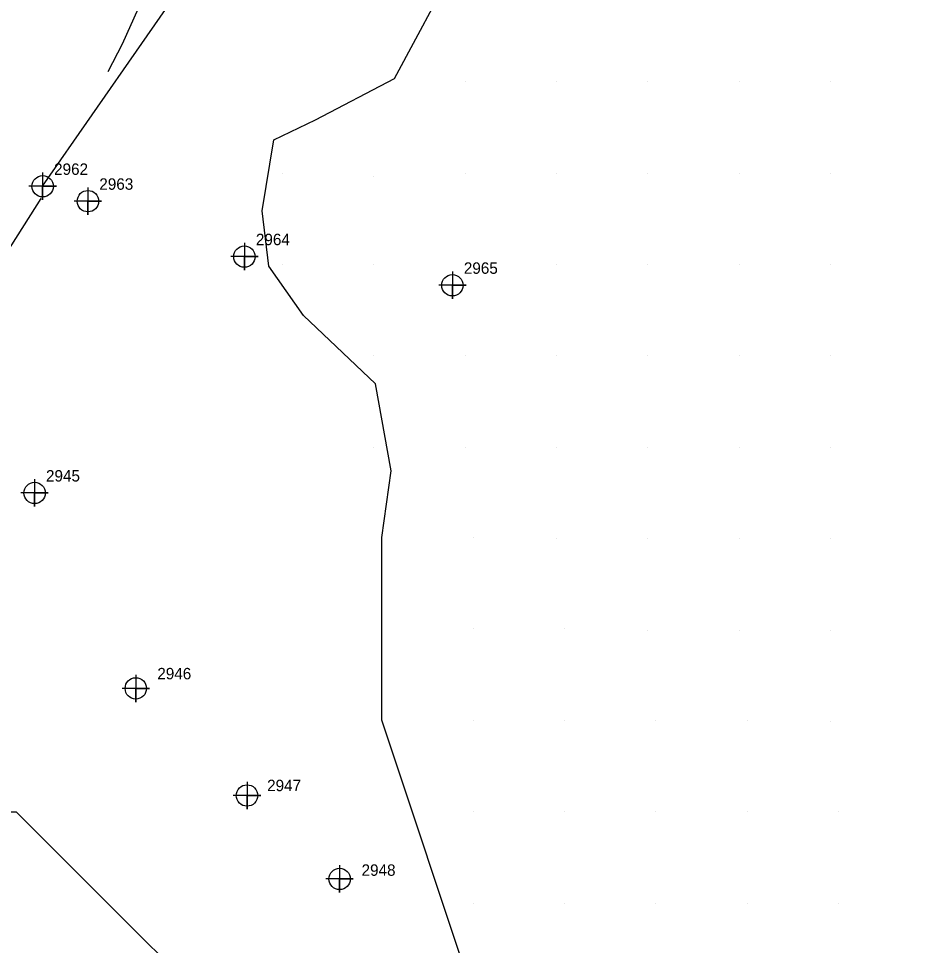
# Model space of a CAD drawing. Extents: x 2062781 to 2066835, y 358981 to 366501.
# Drawn here: x 2064999.4 to 2065194.6, y 362990.5 to 363193.4 of the extents above; entities that cross this region are included whole.
import ezdxf

# ---------------------------------------------------------------- set-up
doc = ezdxf.new("R2010")
doc.units = 0
for name, color, linetype in [('Exist DTM Breakline', 7, 'Continuous'), ('Exist DTM Breakline Cogo Number', 7, 'Continuous'), ('Exist DTM Breakline Cogo Point CELL', 7, 'Continuous'), ('Exist DTM Regular Point CELL', 7, 'Continuous'), ('Exist DTM Regular Point Cogo Number', 7, 'Continuous'), ('PH Exist DTM Breakline', 7, 'Continuous'), ('PH Exist DTM Point', 7, 'Continuous')]:
    doc.layers.add(name, color=color, linetype=linetype)

msp = doc.modelspace()

# ---------------------------------------------------------------- linework, layer by layer
at = {"layer": 'Exist DTM Breakline'}
msp.add_lwpolyline([(2065004.64, 363156.66), (2065058.94, 363234.87), (2065104, 363334.19), (2065139.98, 363391.31), (2065168.9, 363454), (2065179.84, 363512.81), (2065195.44, 363548.73), (2065247.05, 363637.21), (2065277, 363695.34)], dxfattribs=at)
at = {"layer": 'Exist DTM Breakline Cogo Point CELL'}
msp.add_lwpolyline([(2065004.64, 363159.66), (2065004.64, 363153.66), (2065004.64, 363156.66), (2065007.64, 363156.66), (2065001.64, 363156.66)], dxfattribs=at)
msp.add_lwpolyline([(2065004.64, 363159.66), (2065004.64, 363153.66), (2065004.64, 363156.66), (2065007.64, 363156.66), (2065001.64, 363156.66)], dxfattribs=at)
msp.add_lwpolyline([(2065004.64, 363159.66), (2065004.64, 363153.66), (2065004.64, 363156.66), (2065007.64, 363156.66), (2065001.64, 363156.66)], dxfattribs=at)
msp.add_circle((2065004.64, 363156.66), 2.34, dxfattribs=at)
msp.add_circle((2065004.64, 363156.66), 2.34, dxfattribs=at)
msp.add_circle((2065004.64, 363156.66), 2.34, dxfattribs=at)
at = {"layer": 'Exist DTM Regular Point CELL'}
for points in [[(2065014.54, 363156.4), (2065014.54, 363150.4), (2065014.54, 363153.4), (2065017.54, 363153.4), (2065011.54, 363153.4)], [(2065048.81, 363144.27), (2065048.81, 363138.27), (2065048.81, 363141.27), (2065051.81, 363141.27), (2065045.81, 363141.27)], [(2065094.32, 363138), (2065094.32, 363132), (2065094.32, 363135), (2065097.32, 363135), (2065091.32, 363135)], [(2065002.87, 363092.53), (2065002.87, 363086.53), (2065002.87, 363089.53), (2065005.87, 363089.53), (2064999.87, 363089.53)], [(2065025.03, 363049.74), (2065025.03, 363043.74), (2065025.03, 363046.74), (2065028.03, 363046.74), (2065022.03, 363046.74)], [(2065049.37, 363026.3), (2065049.37, 363020.3), (2065049.37, 363023.3), (2065052.37, 363023.3), (2065046.37, 363023.3)], [(2065069.63, 363008.04), (2065069.63, 363002.04), (2065069.63, 363005.04), (2065072.63, 363005.04), (2065066.63, 363005.04)]]:
    msp.add_lwpolyline(points, dxfattribs=at)
for centre in [(2065014.54, 363153.4), (2065048.81, 363141.27), (2065094.32, 363135), (2065002.87, 363089.53), (2065025.03, 363046.74), (2065049.37, 363023.3), (2065069.63, 363005.04)]:
    msp.add_circle(centre, 2.34, dxfattribs=at)
at = {"layer": 'PH Exist DTM Breakline'}
for points in [[(2065018.95, 363181.82), (2065022.1, 363187.82), (2065046.03, 363241.26), (2065089.78, 363328.41), (2065120.97, 363386.96), (2065150.31, 363442.38), (2065162.49, 363482.96), (2065192.28, 363545.18), (2065222.26, 363610.9), (2065245.42, 363659.04), (2065275.12, 363725.13), (2065314.36, 363809.32), (2065348.05, 363874.1), (2065368.99, 363916.64)], [(2064889.01, 363210.79), (2064883.04, 363195.36), (2064877.79, 363180.41), (2064875.77, 363169.17), (2064875.38, 363160.88), (2064876.71, 363154.52), (2064879.42, 363147.15), (2064884.03, 363141.74), (2064889.21, 363136.95), (2064895.31, 363133.63), (2064931.93, 363114.45), (2064938.8, 363111.78), (2064944.03, 363111.31), (2064950.98, 363111.43), (2064960.28, 363110.91), (2064967, 363112.01), (2064973.02, 363115.88), (2064982.17, 363122.93), (2064988.2, 363130.03), (2064995.05, 363139.5), (2065004.32, 363153.99)], [(2065080.92, 363094.38), (2065077.5, 363113.42), (2065061.72, 363128.41), (2065054.16, 363139.18), (2065052.71, 363151.28), (2065055.26, 363166.84), (2065064.33, 363171.24), (2065081.68, 363180.29), (2065095.16, 363205.45)], [(2064991.78, 363126.64), (2064977.31, 363101.45), (2064958.86, 363079.76), (2064938.86, 363059.76), (2064938.82, 363039.78), (2064958.86, 363019.76), (2064978.86, 363019.76), (2064998.86, 363019.76), (2065018.86, 362999.76), (2065038.86, 362979.76), (2065058.86, 362959.76), (2065076.89, 362953.7), (2065097.98, 362937.28), (2065118.86, 362919.76), (2065137.94, 362915.92), (2065158.86, 362899.76), (2065165.37, 362895.19)], [(2065192.04, 362952.21), (2065178.86, 362959.76), (2065158.84, 362979.72), (2065138.86, 362979.76), (2065098.86, 362979.76), (2065078.86, 363039.76), (2065078.86, 363059.76), (2065078.86, 363079.76), (2065080.92, 363094.38)]]:
    msp.add_lwpolyline(points, dxfattribs=at)
at = {"layer": 'PH Exist DTM Point'}
for p, q in [((2065097.11, 363179.52), (2065097.11, 363179.52)), ((2065117.11, 363179.52), (2065117.11, 363179.52)), ((2065137.11, 363179.52), (2065137.11, 363179.52)), ((2065157.11, 363179.52), (2065157.11, 363179.52)), ((2065177.11, 363179.52), (2065177.11, 363179.52)), ((2065057.11, 363159.52), (2065057.11, 363159.52)), ((2065097.11, 363159.52), (2065097.11, 363159.52)), ((2065117.11, 363159.52), (2065117.11, 363159.52)), ((2065137.11, 363159.52), (2065137.11, 363159.52)), ((2065157.11, 363159.52), (2065157.11, 363159.52)), ((2065177.11, 363159.52), (2065177.11, 363159.52)), ((2065076.96, 363158.77), (2065076.96, 363158.77)), ((2065057.1, 363139.61), (2065057.1, 363139.61)), ((2065077.11, 363139.52), (2065077.11, 363139.52)), ((2065097.11, 363139.52), (2065097.11, 363139.52)), ((2065117.11, 363139.52), (2065117.11, 363139.52)), ((2065137.11, 363139.52), (2065137.11, 363139.52)), ((2065157.11, 363139.52), (2065157.11, 363139.52)), ((2065177.11, 363139.52), (2065177.11, 363139.52)), ((2065077.11, 363119.52), (2065077.11, 363119.52)), ((2065097.11, 363119.52), (2065097.11, 363119.52)), ((2065117.11, 363119.52), (2065117.11, 363119.52)), ((2065137.11, 363119.52), (2065137.11, 363119.52)), ((2065157.11, 363119.52), (2065157.11, 363119.52)), ((2065177.11, 363119.52), (2065177.11, 363119.52)), ((2065077.11, 363099.52), (2065077.11, 363099.52)), ((2065097.11, 363099.52), (2065097.11, 363099.52)), ((2065117.11, 363099.52), (2065117.11, 363099.52)), ((2065137.11, 363099.52), (2065137.11, 363099.52)), ((2065157.11, 363099.52), (2065157.11, 363099.52)), ((2065177.11, 363099.52), (2065177.11, 363099.52)), ((2065098.86, 363079.76), (2065098.86, 363079.76)), ((2065117.11, 363079.52), (2065117.11, 363079.52)), ((2065137.11, 363079.52), (2065137.11, 363079.52)), ((2065157.11, 363079.52), (2065157.11, 363079.52)), ((2065177.11, 363079.52), (2065177.11, 363079.52)), ((2065098.86, 363059.76), (2065098.86, 363059.76)), ((2065118.86, 363059.76), (2065118.86, 363059.76)), ((2065137.11, 363059.52), (2065137.11, 363059.52)), ((2065157.11, 363059.52), (2065157.11, 363059.52)), ((2065177.11, 363059.52), (2065177.11, 363059.52)), ((2065098.86, 363039.76), (2065098.86, 363039.76)), ((2065118.86, 363039.76), (2065118.86, 363039.76)), ((2065138.86, 363039.76), (2065138.86, 363039.76)), ((2065158.86, 363039.76), (2065158.86, 363039.76)), ((2065177.11, 363039.52), (2065177.11, 363039.52)), ((2065098.86, 363019.76), (2065098.86, 363019.76)), ((2065118.86, 363019.76), (2065118.86, 363019.76)), ((2065138.86, 363019.76), (2065138.86, 363019.76)), ((2065158.86, 363019.76), (2065158.86, 363019.76)), ((2065178.86, 363019.76), (2065178.86, 363019.76)), ((2065098.86, 362999.76), (2065098.86, 362999.76)), ((2065118.86, 362999.76), (2065118.86, 362999.76)), ((2065138.86, 362999.76), (2065138.86, 362999.76)), ((2065158.86, 362999.76), (2065158.86, 362999.76)), ((2065178.86, 362999.76), (2065178.86, 362999.76))]:
    msp.add_line(p, q, dxfattribs=at)

# ---------------------------------------------------------------- texts
at = {"layer": 'Exist DTM Breakline Cogo Number'}
msp.add_text('2962', height=2.5, dxfattribs=at).set_placement((2065007.14, 363159.16))
msp.add_text('2962', height=2.5, dxfattribs=at).set_placement((2065007.14, 363159.16))
msp.add_text('2962', height=2.5, dxfattribs=at).set_placement((2065007.14, 363159.16))
at = {"layer": 'Exist DTM Regular Point Cogo Number'}
for s, p in [('2963', (2065017.04, 363155.9)), ('2963', (2065017.04, 363155.9)), ('2963', (2065017.04, 363155.9)), ('2964', (2065051.31, 363143.77)), ('2964', (2065051.31, 363143.77)), ('2964', (2065051.31, 363143.77)), ('2965', (2065096.82, 363137.5)), ('2965', (2065096.82, 363137.5)), ('2965', (2065096.82, 363137.5)), ('2945', (2065005.37, 363092.03)), ('2945', (2065005.37, 363092.03)), ('2945', (2065005.37, 363092.03)), ('2946', (2065029.73, 363048.73)), ('2946', (2065029.73, 363048.73)), ('2946', (2065029.73, 363048.73)), ('2947', (2065053.77, 363024.25)), ('2947', (2065053.77, 363024.25)), ('2947', (2065053.77, 363024.25)), ('2948', (2065074.44, 363005.72)), ('2948', (2065074.44, 363005.72)), ('2948', (2065074.44, 363005.72))]:
    msp.add_text(s, height=2.5, dxfattribs=at).set_placement(p)

doc.saveas('drawing.dxf')
